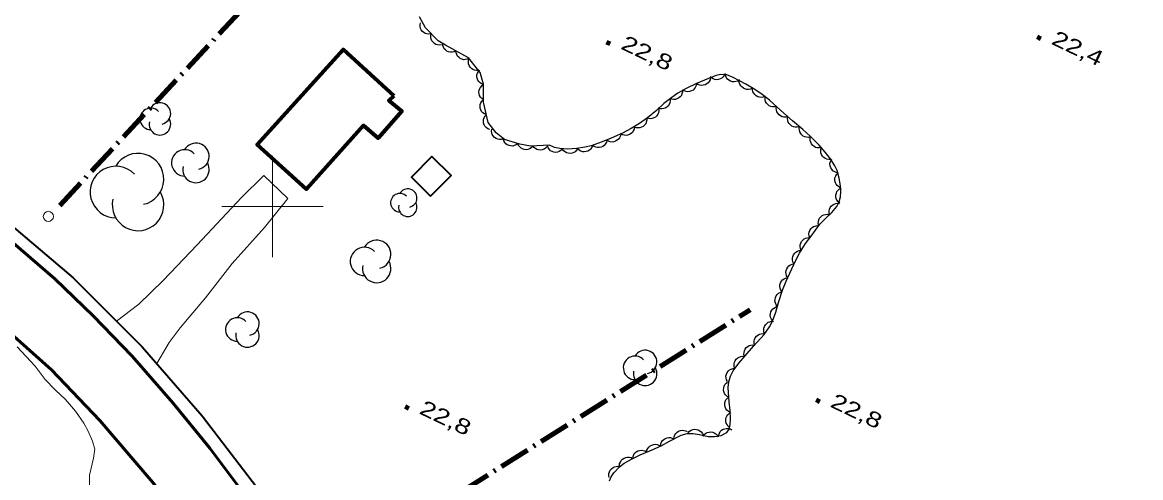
# Model space of a CAD drawing. Extents: x 355726 to 357533, y 5103782 to 5105258.
# Drawn here: x 356775.3 to 356885.6, y 5104473.3 to 5104518.1 of the extents above; entities that cross this region are included whole.
import ezdxf

# ---------------------------------------------------------------- set-up
doc = ezdxf.new("R2010")
doc.units = 0
doc.header["$LTSCALE"] = 0.6
doc.linetypes.add('DOT_DASHED', pattern=[7.7, 5, -1.2, 0.3, -1.2])
doc.linetypes.add('LONG_DASHED', pattern=[7.5, 6, -1.5])
for name, color, linetype, lineweight in [('19', 7, 'Continuous', 13), ('2', 7, 'LONG_DASHED', 13), ('21', 7, 'LONG_DASHED', 35), ('22', 7, 'Continuous', 13), ('3', 7, 'Continuous', 140), ('31', 7, 'Continuous', 35), ('36', 7, 'Continuous', 13), ('41', 7, 'DOT_DASHED', 90), ('44', 7, 'Continuous', 25), ('61', 7, 'Continuous', 13)]:
    doc.layers.add(name, color=color, linetype=linetype, lineweight=lineweight)

msp = doc.modelspace()

# ---------------------------------------------------------------- linework, layer by layer
at = {"layer": '19'}
msp.add_lwpolyline([(356784.62, 5104488.7), (356786.83, 5104490.36), (356789.23, 5104492.69), (356792.58, 5104496.21), (356796.96, 5104500.88), (356799.15, 5104503.05), (356801.5, 5104500.79), (356799.2, 5104497.92), (356796.02, 5104494.38), (356793.39, 5104490.99), (356790.91, 5104488.04), (356789.83, 5104486.59), (356788.59, 5104484.51)], dxfattribs=at)
at = {"layer": '2', "linetype": 'Continuous'}
msp.add_lwpolyline([(356781.98, 5104472.01), (356781.98, 5104473.51), (356782.37, 5104475.2), (356782.48, 5104476.08), (356782.25, 5104476.88), (356781.84, 5104477.87), (356781.4, 5104478.65), (356780.58, 5104479.84), (356779.59, 5104480.98), (356778.58, 5104481.93), (356777.59, 5104482.95), (356776.6, 5104484.26), (356774.83, 5104486.17)], dxfattribs=at)
at = {"layer": '21', "linetype": 'Continuous', "lineweight": 53}
for points in [[(356980.28, 5104172.46), (356960.82, 5104204.67), (356938.73, 5104241.3), (356928.01, 5104258.93), (356882.74, 5104334.34), (356830.71, 5104420.8), (356815.67, 5104444.05), (356810.22, 5104452.59), (356805.78, 5104459.34), (356801.61, 5104465.59), (356797.55, 5104471.22), (356793.83, 5104476.18), (356790.19, 5104480.63), (356786.17, 5104485.25), (356782.33, 5104489.23), (356778.54, 5104492.88), (356773.51, 5104497.21), (356768.46, 5104501.08), (356762.89, 5104504.82), (356757.42, 5104508.17), (356751.33, 5104511.47), (356744.92, 5104514.5), (356738.32, 5104517.34), (356732.44, 5104519.68)], [(356773.94, 5104487.71), (356778.21, 5104483.9), (356782.98, 5104478.91), (356788.21, 5104472.79), (356791.62, 5104468.55), (356796.8, 5104461.2), (356801.63, 5104454.15), (356806.55, 5104446.51), (356810.98, 5104439.88), (356816.12, 5104431.5), (356820, 5104425.36), (356820.75, 5104424.18), (356825.61, 5104416.76), (356827.53, 5104413.53), (356828.48, 5104411.47), (356828.67, 5104409.87), (356827.92, 5104407.88), (356826.84, 5104406.68)]]:
    msp.add_lwpolyline(points, dxfattribs=at)
at = {"layer": '22', "lineweight": 35}
msp.add_lwpolyline([(356734.5, 5104520.41), (356743.72, 5104516.84), (356750.5, 5104513.59), (356758.72, 5104509.12), (356765.87, 5104504.49), (356772.96, 5104499.19), (356780.36, 5104492.98), (356787.16, 5104486.15), (356793.08, 5104479.36), (356799.19, 5104471.37), (356804.63, 5104463.58), (356810.94, 5104454.4), (356816.36, 5104445.91), (356822.78, 5104436.13), (356827.3, 5104428.92), (356837.8, 5104411.74), (356848.06, 5104394.92)], dxfattribs=at)
at = {"layer": '3'}
for p, q in [((356832.93, 5104516.2), (356833.29, 5104516.03)), ((356875.37, 5104516.7), (356875.73, 5104516.53)), ((356813.07, 5104480.27), (356813.43, 5104480.1)), ((356853.57, 5104480.93), (356853.93, 5104480.76))]:
    msp.add_line(p, q, dxfattribs=at)
at = {"layer": '31', "lineweight": 70}
msp.add_lwpolyline([(356811.95, 5104510.91), (356811.48, 5104510.43), (356812.73, 5104509.38), (356810.42, 5104506.72), (356808.98, 5104507.97), (356803.35, 5104501.71), (356798.5, 5104506.11), (356806.97, 5104515.47), (356811.95, 5104510.91)], close=True, dxfattribs=at)
at = {"layer": '31'}
msp.add_lwpolyline([(356815.58, 5104501.01), (356817.61, 5104503.06), (356815.71, 5104504.93), (356813.69, 5104502.88), (356815.58, 5104501.01)], close=True, dxfattribs=at)
at = {"layer": '36'}
msp.add_circle((356777.91, 5104499.02), 0.5, dxfattribs=at)
at = {"layer": '41'}
for points in [[(356779.03, 5104500.1), (356796.84, 5104519.26), (356808.06, 5104531.28)], [(356806.99, 5104464.32), (356818.67, 5104471.92), (356847.06, 5104489.81)]]:
    msp.add_lwpolyline(points, dxfattribs=at)
at = {"layer": '44', "linetype": 'DOT_DASHED'}
for points in [[(356844.15, 5104513.01), (356843.71, 5104512.91), (356842.97, 5104512.61), (356841.77, 5104512.11), (356840.76, 5104511.63), (356839.94, 5104511.17), (356839.35, 5104510.75), (356838.57, 5104510.13), (356837.83, 5104509.47), (356836.94, 5104508.74), (356836.17, 5104508.18), (356835.36, 5104507.68), (356834.48, 5104507.23), (356833.38, 5104506.72), (356832.49, 5104506.36), (356831.42, 5104505.98), (356830.79, 5104505.83), (356829.96, 5104505.7), (356829.11, 5104505.66), (356828.32, 5104505.7), (356827.78, 5104505.8), (356827.29, 5104506.05), (356825.44, 5104505.95), (356824.37, 5104506.15), (356822.86, 5104506.6), (356822.05, 5104507.25), (356821.25, 5104508.28), (356820.8, 5104510.29), (356820.8, 5104512.05), (356820.47, 5104513.21), (356819.31, 5104514.64), (356817.06, 5104515.89), (356816.31, 5104516.31), (356815.07, 5104517.59), (356814.5, 5104518.69)], [(356833.2, 5104472.95), (356833.37, 5104473.36), (356833.65, 5104473.76), (356834.21, 5104474.34), (356834.67, 5104474.69), (356835.43, 5104475.13), (356836.22, 5104475.51), (356837.2, 5104475.92), (356838.31, 5104476.42), (356839.14, 5104476.86), (356840.26, 5104477.47), (356840.85, 5104477.62), (356841.46, 5104477.62), (356842.09, 5104477.53), (356842.93, 5104477.34), (356843.57, 5104477.32), (356844.23, 5104477.43), (356844.77, 5104477.72), (356844.99, 5104478.05), (356845.1, 5104478.51), (356845.13, 5104479.04), (356845.09, 5104479.88), (356844.99, 5104480.73), (356844.89, 5104482.15), (356844.96, 5104482.71), (356845.12, 5104483.26), (356845.4, 5104483.79), (356845.95, 5104484.55), (356846.57, 5104485.28), (356847.41, 5104486.23), (356848.45, 5104487.38), (356848.99, 5104488.13), (356849.26, 5104488.68), (356849.59, 5104489.58), (356849.88, 5104490.53), (356850.27, 5104491.76), (356850.61, 5104492.63), (356850.98, 5104493.44), (356851.56, 5104494.7), (356851.95, 5104495.41), (356852.54, 5104496.36), (356853.08, 5104497.07), (356853.95, 5104498.24), (356854.53, 5104498.86), (356855.13, 5104499.41), (356855.62, 5104499.99), (356855.83, 5104500.44), (356855.96, 5104500.94), (356856, 5104501.48), (356855.96, 5104502.03), (356855.84, 5104502.8), (356855.64, 5104503.55), (356855.42, 5104504.01), (356854.98, 5104504.7), (356854.46, 5104505.36), (356853.86, 5104506.03), (356852.98, 5104506.91), (356852.25, 5104507.58), (356851.25, 5104508.44), (356850.1, 5104509.47), (356848.98, 5104510.48), (356848.27, 5104511.04), (356847.54, 5104511.51), (356846.63, 5104512.04), (356845.4, 5104512.72), (356844.77, 5104512.96), (356844.15, 5104513.01)]]:
    msp.add_lwpolyline(points, dxfattribs=at)
at = {"layer": '44'}
for points in [[(356815.63, 5104517.01), (356815.42, 5104516.98), (356815.22, 5104517), (356815.06, 5104517.04), (356814.91, 5104517.13), (356814.77, 5104517.25), (356814.66, 5104517.41), (356814.59, 5104517.55), (356814.55, 5104517.73), (356814.55, 5104517.91), (356814.59, 5104518.09)], [(356816.67, 5104515.93), (356816.47, 5104515.9), (356816.27, 5104515.92), (356816.11, 5104515.96), (356815.96, 5104516.05), (356815.82, 5104516.18), (356815.71, 5104516.33), (356815.63, 5104516.48), (356815.6, 5104516.65), (356815.59, 5104516.84), (356815.63, 5104517.01)], [(356818.08, 5104515.33), (356817.89, 5104515.23), (356817.69, 5104515.2), (356817.53, 5104515.19), (356817.35, 5104515.23), (356817.19, 5104515.31), (356817.04, 5104515.43), (356816.92, 5104515.54), (356816.84, 5104515.7), (356816.78, 5104515.87), (356816.77, 5104516.05)], [(356819.39, 5104514.6), (356819.2, 5104514.5), (356819, 5104514.47), (356818.84, 5104514.46), (356818.67, 5104514.5), (356818.5, 5104514.58), (356818.35, 5104514.7), (356818.23, 5104514.81), (356818.15, 5104514.97), (356818.09, 5104515.15), (356818.08, 5104515.33)], [(356820.31, 5104513.41), (356820.1, 5104513.39), (356819.9, 5104513.43), (356819.75, 5104513.48), (356819.61, 5104513.59), (356819.48, 5104513.72), (356819.38, 5104513.89), (356819.32, 5104514.04), (356819.3, 5104514.21), (356819.31, 5104514.4), (356819.37, 5104514.57)], [(356820.81, 5104512.01), (356820.61, 5104512.07), (356820.45, 5104512.19), (356820.33, 5104512.3), (356820.24, 5104512.46), (356820.17, 5104512.63), (356820.15, 5104512.82), (356820.15, 5104512.98), (356820.2, 5104513.15), (356820.29, 5104513.31), (356820.4, 5104513.45)], [(356844.6, 5104513.11), (356844.52, 5104512.92), (356844.4, 5104512.76), (356844.28, 5104512.64), (356844.12, 5104512.56), (356843.95, 5104512.5), (356843.76, 5104512.49), (356843.59, 5104512.5), (356843.43, 5104512.56), (356843.27, 5104512.66), (356843.14, 5104512.78)], [(356846.02, 5104512.48), (356845.85, 5104512.36), (356845.66, 5104512.3), (356845.5, 5104512.27), (356845.32, 5104512.29), (356845.14, 5104512.34), (356844.98, 5104512.44), (356844.85, 5104512.53), (356844.74, 5104512.68), (356844.66, 5104512.84), (356844.62, 5104513.02)], [(356820.8, 5104510.51), (356820.63, 5104510.63), (356820.5, 5104510.78), (356820.41, 5104510.92), (356820.37, 5104511.09), (356820.35, 5104511.28), (356820.38, 5104511.47), (356820.43, 5104511.62), (356820.52, 5104511.77), (356820.65, 5104511.91), (356820.8, 5104512.01)], [(356841.78, 5104512.11), (356841.75, 5104511.91), (356841.66, 5104511.73), (356841.57, 5104511.59), (356841.44, 5104511.47), (356841.28, 5104511.38), (356841.09, 5104511.33), (356840.93, 5104511.3), (356840.76, 5104511.32), (356840.58, 5104511.38), (356840.43, 5104511.47)], [(356843.17, 5104512.69), (356843.12, 5104512.49), (356843.03, 5104512.31), (356842.93, 5104512.17), (356842.79, 5104512.07), (356842.63, 5104511.98), (356842.44, 5104511.94), (356842.28, 5104511.92), (356842.11, 5104511.95), (356841.93, 5104512.02), (356841.78, 5104512.11)], [(356847.29, 5104511.66), (356847.1, 5104511.57), (356846.9, 5104511.54), (356846.73, 5104511.53), (356846.56, 5104511.58), (356846.4, 5104511.66), (356846.25, 5104511.78), (356846.14, 5104511.9), (356846.06, 5104512.06), (356846, 5104512.23), (356845.99, 5104512.41)], [(356840.4, 5104511.5), (356840.41, 5104511.29), (356840.35, 5104511.1), (356840.29, 5104510.94), (356840.18, 5104510.81), (356840.04, 5104510.69), (356839.86, 5104510.61), (356839.71, 5104510.55), (356839.53, 5104510.54), (356839.35, 5104510.57), (356839.18, 5104510.63)], [(356848.55, 5104510.86), (356848.36, 5104510.77), (356848.16, 5104510.75), (356848, 5104510.76), (356847.83, 5104510.81), (356847.67, 5104510.9), (356847.52, 5104511.03), (356847.42, 5104511.15), (356847.34, 5104511.31), (356847.3, 5104511.49), (356847.29, 5104511.67)], [(356849.67, 5104509.85), (356849.47, 5104509.8), (356849.27, 5104509.81), (356849.11, 5104509.85), (356848.95, 5104509.93), (356848.8, 5104510.04), (356848.68, 5104510.19), (356848.6, 5104510.33), (356848.55, 5104510.5), (356848.54, 5104510.68), (356848.56, 5104510.86)], [(356821.08, 5104509.04), (356820.89, 5104509.12), (356820.73, 5104509.24), (356820.61, 5104509.36), (356820.53, 5104509.52), (356820.47, 5104509.69), (356820.46, 5104509.88), (356820.47, 5104510.05), (356820.54, 5104510.21), (356820.63, 5104510.37), (356820.75, 5104510.5)], [(356838.05, 5104509.65), (356838.07, 5104509.44), (356838.03, 5104509.24), (356837.97, 5104509.09), (356837.87, 5104508.94), (356837.74, 5104508.81), (356837.57, 5104508.72), (356837.42, 5104508.65), (356837.25, 5104508.64), (356837.06, 5104508.65), (356836.89, 5104508.7)], [(356839.19, 5104510.62), (356839.2, 5104510.41), (356839.16, 5104510.22), (356839.1, 5104510.06), (356839, 5104509.92), (356838.86, 5104509.79), (356838.7, 5104509.7), (356838.55, 5104509.64), (356838.37, 5104509.62), (356838.19, 5104509.63), (356838.01, 5104509.69)], [(356850.79, 5104508.85), (356850.59, 5104508.8), (356850.38, 5104508.81), (356850.22, 5104508.84), (356850.07, 5104508.92), (356849.92, 5104509.03), (356849.8, 5104509.18), (356849.71, 5104509.32), (356849.67, 5104509.49), (356849.65, 5104509.67), (356849.67, 5104509.85)], [(356821.41, 5104507.58), (356821.21, 5104507.65), (356821.05, 5104507.78), (356820.94, 5104507.9), (356820.86, 5104508.05), (356820.8, 5104508.23), (356820.79, 5104508.42), (356820.8, 5104508.58), (356820.86, 5104508.75), (356820.96, 5104508.91), (356821.08, 5104509.04)], [(356836.89, 5104508.7), (356836.89, 5104508.49), (356836.84, 5104508.3), (356836.78, 5104508.14), (356836.67, 5104508.01), (356836.53, 5104507.89), (356836.36, 5104507.8), (356836.2, 5104507.74), (356836.03, 5104507.74), (356835.84, 5104507.76), (356835.67, 5104507.82)], [(356851.92, 5104507.86), (356851.72, 5104507.81), (356851.51, 5104507.82), (356851.35, 5104507.84), (356851.19, 5104507.92), (356851.04, 5104508.03), (356850.92, 5104508.17), (356850.83, 5104508.31), (356850.78, 5104508.48), (356850.76, 5104508.66), (356850.78, 5104508.84)], [(356822.77, 5104506.68), (356822.57, 5104506.61), (356822.36, 5104506.61), (356822.2, 5104506.63), (356822.04, 5104506.71), (356821.89, 5104506.81), (356821.76, 5104506.95), (356821.66, 5104507.08), (356821.61, 5104507.25), (356821.58, 5104507.43), (356821.6, 5104507.61)], [(356835.66, 5104507.83), (356835.63, 5104507.63), (356835.55, 5104507.44), (356835.47, 5104507.3), (356835.34, 5104507.18), (356835.18, 5104507.08), (356835, 5104507.03), (356834.84, 5104506.99), (356834.66, 5104507.01), (356834.48, 5104507.06), (356834.32, 5104507.15)], [(356853.03, 5104506.86), (356852.83, 5104506.81), (356852.63, 5104506.82), (356852.47, 5104506.86), (356852.31, 5104506.94), (356852.16, 5104507.05), (356852.05, 5104507.2), (356851.96, 5104507.34), (356851.92, 5104507.51), (356851.9, 5104507.7), (356851.93, 5104507.88)], [(356824.18, 5104506.21), (356824.02, 5104506.07), (356823.83, 5104506), (356823.67, 5104505.95), (356823.5, 5104505.96), (356823.32, 5104506), (356823.14, 5104506.08), (356823.01, 5104506.17), (356822.89, 5104506.3), (356822.8, 5104506.46), (356822.74, 5104506.63)], [(356832.96, 5104506.53), (356832.91, 5104506.32), (356832.8, 5104506.15), (356832.7, 5104506.02), (356832.55, 5104505.92), (356832.38, 5104505.85), (356832.19, 5104505.81), (356832.03, 5104505.8), (356831.86, 5104505.84), (356831.69, 5104505.92), (356831.55, 5104506.02)], [(356834.32, 5104507.16), (356834.29, 5104506.95), (356834.2, 5104506.77), (356834.11, 5104506.63), (356833.97, 5104506.52), (356833.81, 5104506.43), (356833.63, 5104506.38), (356833.47, 5104506.35), (356833.29, 5104506.38), (356833.12, 5104506.43), (356832.96, 5104506.53)], [(356854.09, 5104505.8), (356853.89, 5104505.76), (356853.68, 5104505.78), (356853.52, 5104505.82), (356853.37, 5104505.91), (356853.23, 5104506.03), (356853.12, 5104506.18), (356853.04, 5104506.32), (356853, 5104506.5), (356853, 5104506.68), (356853.03, 5104506.86)], [(356825.65, 5104505.91), (356825.5, 5104505.76), (356825.33, 5104505.67), (356825.17, 5104505.61), (356825, 5104505.59), (356824.81, 5104505.61), (356824.63, 5104505.68), (356824.49, 5104505.75), (356824.36, 5104505.87), (356824.25, 5104506.02), (356824.18, 5104506.19)], [(356827.15, 5104506.04), (356827.05, 5104505.86), (356826.89, 5104505.73), (356826.76, 5104505.63), (356826.59, 5104505.58), (356826.41, 5104505.55), (356826.22, 5104505.58), (356826.06, 5104505.61), (356825.91, 5104505.7), (356825.76, 5104505.82), (356825.66, 5104505.96)], [(356828.58, 5104505.65), (356828.43, 5104505.5), (356828.25, 5104505.41), (356828.1, 5104505.35), (356827.92, 5104505.33), (356827.74, 5104505.35), (356827.56, 5104505.42), (356827.41, 5104505.49), (356827.29, 5104505.61), (356827.18, 5104505.76), (356827.1, 5104505.93)], [(356830.08, 5104505.71), (356829.97, 5104505.53), (356829.82, 5104505.39), (356829.68, 5104505.3), (356829.52, 5104505.25), (356829.33, 5104505.22), (356829.14, 5104505.25), (356828.98, 5104505.28), (356828.83, 5104505.37), (356828.69, 5104505.49), (356828.58, 5104505.64)], [(356831.55, 5104506.01), (356831.48, 5104505.82), (356831.35, 5104505.65), (356831.23, 5104505.54), (356831.08, 5104505.45), (356830.9, 5104505.4), (356830.71, 5104505.38), (356830.55, 5104505.39), (356830.39, 5104505.45), (356830.22, 5104505.54), (356830.09, 5104505.66)], [(356855.03, 5104504.63), (356854.83, 5104504.62), (356854.63, 5104504.66), (356854.47, 5104504.72), (356854.33, 5104504.82), (356854.21, 5104504.96), (356854.11, 5104505.13), (356854.05, 5104505.28), (356854.04, 5104505.45), (356854.05, 5104505.64), (356854.11, 5104505.81)], [(356855.75, 5104503.32), (356855.55, 5104503.35), (356855.36, 5104503.43), (356855.22, 5104503.52), (356855.11, 5104503.66), (356855.02, 5104503.82), (356854.96, 5104504), (356854.94, 5104504.16), (356854.96, 5104504.34), (356855.01, 5104504.51), (356855.11, 5104504.67)], [(356855.99, 5104501.83), (356855.8, 5104501.92), (356855.65, 5104502.05), (356855.55, 5104502.18), (356855.47, 5104502.34), (356855.43, 5104502.52), (356855.43, 5104502.71), (356855.45, 5104502.87), (356855.53, 5104503.03), (356855.63, 5104503.19), (356855.76, 5104503.31)], [(356855.91, 5104500.33), (356855.75, 5104500.46), (356855.63, 5104500.63), (356855.56, 5104500.77), (356855.53, 5104500.95), (356855.52, 5104501.13), (356855.57, 5104501.32), (356855.63, 5104501.47), (356855.73, 5104501.61), (356855.87, 5104501.74), (356856.03, 5104501.83)], [(356854.91, 5104499.15), (356854.85, 5104499.35), (356854.86, 5104499.55), (356854.88, 5104499.72), (356854.96, 5104499.88), (356855.07, 5104500.03), (356855.21, 5104500.15), (356855.35, 5104500.24), (356855.52, 5104500.29), (356855.7, 5104500.32), (356855.88, 5104500.3)], [(356853.83, 5104498.11), (356853.78, 5104498.31), (356853.8, 5104498.52), (356853.83, 5104498.68), (356853.91, 5104498.83), (356854.03, 5104498.98), (356854.18, 5104499.1), (356854.32, 5104499.18), (356854.49, 5104499.22), (356854.68, 5104499.23), (356854.85, 5104499.21)], [(356852.95, 5104496.89), (356852.88, 5104497.09), (356852.87, 5104497.29), (356852.89, 5104497.46), (356852.95, 5104497.62), (356853.05, 5104497.78), (356853.19, 5104497.91), (356853.32, 5104498.01), (356853.48, 5104498.07), (356853.66, 5104498.11), (356853.84, 5104498.1)], [(356852.1, 5104495.66), (356852.02, 5104495.85), (356851.99, 5104496.05), (356851.99, 5104496.22), (356852.05, 5104496.38), (356852.13, 5104496.55), (356852.26, 5104496.69), (356852.38, 5104496.8), (356852.54, 5104496.88), (356852.72, 5104496.92), (356852.9, 5104496.93)], [(356851.37, 5104494.35), (356851.27, 5104494.54), (356851.24, 5104494.74), (356851.23, 5104494.9), (356851.27, 5104495.07), (356851.35, 5104495.24), (356851.47, 5104495.39), (356851.58, 5104495.51), (356851.74, 5104495.59), (356851.91, 5104495.65), (356852.09, 5104495.67)], [(356850.77, 5104492.98), (356850.66, 5104493.15), (356850.61, 5104493.35), (356850.59, 5104493.52), (356850.62, 5104493.69), (356850.68, 5104493.86), (356850.79, 5104494.02), (356850.9, 5104494.15), (356851.04, 5104494.24), (356851.22, 5104494.31), (356851.39, 5104494.34)], [(356850.2, 5104491.59), (356850.08, 5104491.76), (356850.02, 5104491.95), (356849.99, 5104492.11), (356850.01, 5104492.29), (356850.07, 5104492.47), (356850.16, 5104492.63), (356850.26, 5104492.76), (356850.41, 5104492.86), (356850.57, 5104492.94), (356850.75, 5104492.98)], [(356849.76, 5104490.15), (356849.63, 5104490.32), (356849.56, 5104490.51), (356849.52, 5104490.67), (356849.53, 5104490.84), (356849.57, 5104491.02), (356849.65, 5104491.19), (356849.74, 5104491.33), (356849.88, 5104491.44), (356850.04, 5104491.53), (356850.21, 5104491.58)], [(356849.28, 5104488.73), (356849.16, 5104488.9), (356849.09, 5104489.09), (356849.06, 5104489.26), (356849.08, 5104489.43), (356849.12, 5104489.61), (356849.22, 5104489.78), (356849.31, 5104489.91), (356849.46, 5104490.01), (356849.62, 5104490.1), (356849.8, 5104490.14)], [(356848.5, 5104487.46), (356848.43, 5104487.65), (356848.42, 5104487.85), (356848.43, 5104488.02), (356848.5, 5104488.18), (356848.59, 5104488.34), (356848.73, 5104488.48), (356848.85, 5104488.58), (356849.02, 5104488.64), (356849.2, 5104488.68), (356849.38, 5104488.67)], [(356847.51, 5104486.34), (356847.46, 5104486.54), (356847.47, 5104486.74), (356847.5, 5104486.9), (356847.58, 5104487.06), (356847.69, 5104487.21), (356847.84, 5104487.33), (356847.98, 5104487.41), (356848.15, 5104487.46), (356848.33, 5104487.47), (356848.51, 5104487.45)], [(356846.51, 5104485.21), (356846.46, 5104485.42), (356846.47, 5104485.62), (356846.5, 5104485.78), (356846.58, 5104485.94), (356846.69, 5104486.09), (356846.83, 5104486.21), (356846.97, 5104486.3), (356847.14, 5104486.34), (356847.33, 5104486.36), (356847.5, 5104486.34)], [(356845.54, 5104484.07), (356845.49, 5104484.27), (356845.49, 5104484.47), (356845.52, 5104484.64), (356845.59, 5104484.8), (356845.7, 5104484.95), (356845.85, 5104485.07), (356845.98, 5104485.16), (356846.15, 5104485.21), (356846.33, 5104485.23), (356846.51, 5104485.21)], [(356844.84, 5104482.74), (356844.74, 5104482.92), (356844.71, 5104483.12), (356844.69, 5104483.28), (356844.73, 5104483.46), (356844.81, 5104483.63), (356844.92, 5104483.78), (356845.04, 5104483.9), (356845.19, 5104483.98), (356845.36, 5104484.04), (356845.54, 5104484.06)], [(356844.96, 5104481.2), (356844.78, 5104481.3), (356844.64, 5104481.45), (356844.54, 5104481.58), (356844.49, 5104481.75), (356844.46, 5104481.93), (356844.47, 5104482.12), (356844.51, 5104482.28), (356844.59, 5104482.44), (356844.71, 5104482.58), (356844.85, 5104482.69)], [(356845.11, 5104479.7), (356844.93, 5104479.8), (356844.78, 5104479.94), (356844.68, 5104480.07), (356844.61, 5104480.24), (356844.58, 5104480.42), (356844.59, 5104480.61), (356844.61, 5104480.77), (356844.69, 5104480.93), (356844.8, 5104481.08), (356844.94, 5104481.19)], [(356845.08, 5104478.21), (356844.92, 5104478.33), (356844.8, 5104478.5), (356844.72, 5104478.64), (356844.68, 5104478.81), (356844.68, 5104479), (356844.72, 5104479.19), (356844.77, 5104479.34), (356844.88, 5104479.48), (356845.01, 5104479.61), (356845.17, 5104479.7)], [(356839.56, 5104477.09), (356839.58, 5104477.3), (356839.66, 5104477.48), (356839.74, 5104477.63), (356839.87, 5104477.75), (356840.02, 5104477.85), (356840.2, 5104477.91), (356840.36, 5104477.95), (356840.54, 5104477.93), (356840.72, 5104477.89), (356840.88, 5104477.81)], [(356840.95, 5104477.69), (356841.09, 5104477.85), (356841.26, 5104477.95), (356841.42, 5104478.02), (356841.59, 5104478.04), (356841.78, 5104478.03), (356841.96, 5104477.97), (356842.11, 5104477.9), (356842.24, 5104477.79), (356842.36, 5104477.64), (356842.43, 5104477.48)], [(356842.42, 5104477.36), (356842.54, 5104477.53), (356842.7, 5104477.65), (356842.84, 5104477.73), (356843.02, 5104477.77), (356843.2, 5104477.78), (356843.39, 5104477.74), (356843.54, 5104477.69), (356843.69, 5104477.59), (356843.82, 5104477.46), (356843.92, 5104477.31)], [(356843.95, 5104477.28), (356843.97, 5104477.49), (356844.05, 5104477.67), (356844.13, 5104477.82), (356844.26, 5104477.94), (356844.41, 5104478.04), (356844.59, 5104478.1), (356844.75, 5104478.13), (356844.93, 5104478.12), (356845.11, 5104478.07), (356845.27, 5104477.99)], [(356836.87, 5104475.77), (356836.9, 5104475.98), (356836.99, 5104476.16), (356837.09, 5104476.29), (356837.22, 5104476.4), (356837.39, 5104476.49), (356837.57, 5104476.54), (356837.73, 5104476.57), (356837.91, 5104476.54), (356838.08, 5104476.48), (356838.24, 5104476.39)], [(356838.24, 5104476.38), (356838.26, 5104476.59), (356838.34, 5104476.78), (356838.42, 5104476.92), (356838.55, 5104477.04), (356838.71, 5104477.14), (356838.89, 5104477.2), (356839.05, 5104477.23), (356839.22, 5104477.22), (356839.4, 5104477.17), (356839.56, 5104477.08)], [(356835.5, 5104475.16), (356835.53, 5104475.37), (356835.61, 5104475.55), (356835.7, 5104475.69), (356835.84, 5104475.81), (356836, 5104475.9), (356836.18, 5104475.95), (356836.34, 5104475.98), (356836.52, 5104475.96), (356836.69, 5104475.9), (356836.85, 5104475.81)], [(356833.19, 5104473.28), (356833.15, 5104473.49), (356833.16, 5104473.69), (356833.2, 5104473.85), (356833.29, 5104474), (356833.4, 5104474.15), (356833.56, 5104474.26), (356833.7, 5104474.34), (356833.87, 5104474.38), (356834.05, 5104474.39), (356834.23, 5104474.36)], [(356834.2, 5104474.42), (356834.21, 5104474.62), (356834.28, 5104474.81), (356834.36, 5104474.96), (356834.49, 5104475.08), (356834.64, 5104475.19), (356834.82, 5104475.26), (356834.98, 5104475.3), (356835.15, 5104475.29), (356835.33, 5104475.25), (356835.49, 5104475.17)]]:
    msp.add_lwpolyline(points, dxfattribs=at)
for centre, radius, start, end in [((356788, 5104508.63), 1.06, 44.1154, 269.804), ((356788.91, 5104509.16), 1.06, 282.2692, 149.7263), ((356788.91, 5104508.1), 1.06, 166.9369, 29.6212), ((356786.75, 5104502.69), 2.54, 282.2692, 149.7263), ((356791.35, 5104504.29), 1.3, 44.1154, 269.804), ((356792.46, 5104504.94), 1.3, 282.2692, 149.7263), ((356792.46, 5104503.64), 1.3, 166.9369, 29.6212), ((356784.57, 5104501.42), 2.54, 44.1154, 269.804), ((356786.75, 5104500.15), 2.54, 166.9369, 29.6212), ((356812.55, 5104500.37), 0.909, 44.1154, 269.804), ((356813.33, 5104500.83), 0.909, 282.2692, 149.7263), ((356813.33, 5104499.92), 0.909, 166.9369, 29.6212), ((356810.27, 5104495.28), 1.4, 282.2692, 149.7263), ((356809.06, 5104494.58), 1.4, 44.1154, 269.804), ((356810.27, 5104493.88), 1.4, 166.9369, 29.6212), ((356796.54, 5104487.87), 1.16, 44.1154, 269.804), ((356797.53, 5104488.45), 1.16, 282.2692, 149.7263), ((356797.53, 5104487.29), 1.16, 166.9369, 29.6212), ((356836.72, 5104484.67), 1.16, 282.2692, 149.7263), ((356835.73, 5104484.09), 1.16, 44.1154, 269.804), ((356836.72, 5104483.51), 1.16, 166.9369, 29.6212)]:
    msp.add_arc(centre, radius, start, end, dxfattribs=at)
at = {"layer": '61'}
for p, q in [((356800, 5104495), (356800, 5104505)), ((356795, 5104500), (356805, 5104500))]:
    msp.add_line(p, q, dxfattribs=at)

# ---------------------------------------------------------------- texts
at = {"layer": '3', "width": 1.35}
for s, p in [('22,8   ', (356834.22, 5104515.58)), ('22,4   ', (356876.66, 5104516.05)), ('22,8   ', (356854.86, 5104480.3)), ('22,8   ', (356814.36, 5104479.63))]:
    msp.add_text(s, height=1.5, rotation=334.423, dxfattribs=at).set_placement(p)

doc.saveas('drawing.dxf')
